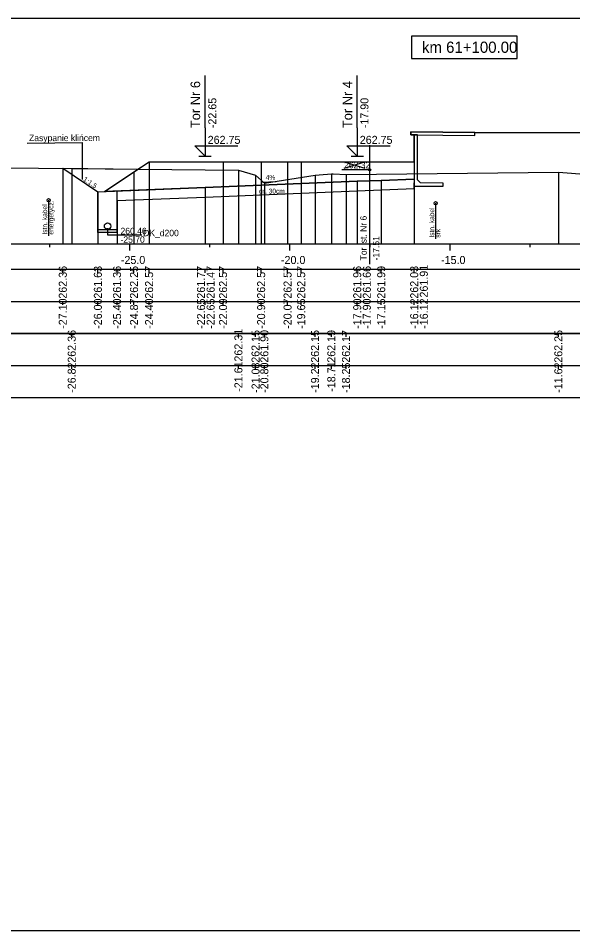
# Model space of a CAD drawing. Extents: x 6516023 to 6560129, y 5513077 to 5529206.
# Drawn here: x 6518986.93 to 6519004.24, y 5514451.16 to 5514479.66 of the extents above; entities that cross this region are included whole.
import ezdxf

# ---------------------------------------------------------------- set-up
doc = ezdxf.new("R2010")
doc.units = 0
for name, color, linetype in [('IR_default', 7, 'Continuous'), ('TOR_PRZEK_P-kable', 7, 'Continuous'), ('TOR_PRZEK_P-komponent', 7, 'Continuous'), ('TOR_PRZEK_P-odwodnienie', 7, 'Continuous'), ('TOR_PRZEK_P-opisy', 7, 'Continuous'), ('TOR_PRZEK_P-perony+elementy', 7, 'Continuous'), ('TOR_PRZEK_P-tabelka istniejace', 7, 'Continuous'), ('TOR_PRZEK_P-tabelka projektowane', 7, 'Continuous'), ('TOR_PRZEK_P-teren istniejacy', 7, 'Continuous'), ('TOR_PRZEK_P-tory istniejace', 7, 'Continuous'), ('TOR_PRZEK_P-tory projektowane', 7, 'Continuous'), ('TOR_PRZEK_P-uklad odniesienia', 7, 'Continuous'), ('TOR_PRZEK_P-warstwa ochronna I', 7, 'Continuous'), ('TOR_PRZEK_P-warstwa ochronna II', 7, 'Continuous'), ('TOR_RAMKI-ramka+tabelka 1', 7, 'Continuous')]:
    doc.layers.add(name, color=color, linetype=linetype)

msp = doc.modelspace()

# ---------------------------------------------------------------- linework, layer by layer
at = {"layer": 'IR_default'}
for points in [[(6518999.188, 5514476.113), (6518999.868, 5514476.106), (6519001.188, 5514476.093), (6519003.109, 5514476.093), (6519006.838, 5514476.093), (6519007.518, 5514476.1), (6519008.838, 5514476.113)], [(6518988.317, 5514474.97), (6518989.413, 5514474.239), (6518989.624, 5514474.247), (6518990.541, 5514474.858), (6518991.013, 5514475.173), (6518993.323, 5514475.173), (6518994.513, 5514475.173), (6518995.338, 5514475.173), (6518995.763, 5514475.173), (6518999.293, 5514475.173)]]:
    msp.add_lwpolyline(points, dxfattribs=at)
at = {"layer": 'TOR_PRZEK_P-kable'}
for p, q in [((6518987.876, 5514473.973), (6518987.876, 5514472.863)), ((6518999.963, 5514473.878), (6518999.963, 5514472.768))]:
    msp.add_line(p, q, dxfattribs=at)
for centre in [(6518987.876, 5514473.973), (6518999.963, 5514473.878)]:
    msp.add_circle(centre, 0.05, dxfattribs=at)
at = {"layer": 'TOR_PRZEK_P-komponent'}
msp.add_line((6518988.317, 5514474.97), (6518990.674, 5514474.947), dxfattribs=at)
msp.add_lwpolyline([(6518999.293, 5514474.634), (6518998.263, 5514474.593), (6518997.513, 5514474.563), (6518992.763, 5514474.373), (6518989.624, 5514474.247), (6518991.013, 5514475.173), (6518994.513, 5514475.173), (6518995.763, 5514475.173), (6518999.293, 5514475.173), (6518999.293, 5514474.634)], dxfattribs=at)
at = {"layer": 'TOR_PRZEK_P-odwodnienie'}
for p, q in [((6518989.417, 5514472.963), (6518989.413, 5514474.239)), ((6518990.017, 5514472.965), (6518990.013, 5514474.263)), ((6518990.017, 5514473.044), (6518989.417, 5514473.044)), ((6518990.017, 5514472.964), (6518989.417, 5514472.964))]:
    msp.add_line(p, q, dxfattribs=at)
msp.add_lwpolyline([(6518989.717, 5514473.064), (6518989.717, 5514472.891), (6518990.788, 5514472.891)], dxfattribs=at)
for centre, radius in [((6518989.717, 5514473.164), 0.1), ((6518989.717, 5514473.064), 0.03)]:
    msp.add_circle(centre, radius, dxfattribs=at)
at = {"layer": 'TOR_PRZEK_P-opisy'}
msp.add_line((6518988.938, 5514474.623), (6518988.938, 5514475.771), dxfattribs=at)
for points in [[(6518987.206, 5514475.759), (6518988.938, 5514475.771)], [(6518994.977, 5514474.542), (6518994.559, 5514474.523), (6518994.727, 5514474.551)]]:
    msp.add_lwpolyline(points, dxfattribs=at)
at = {"layer": 'TOR_PRZEK_P-perony+elementy'}
for points in [[(6519001.188, 5514476.093), (6518999.188, 5514476.113), (6518999.188, 5514476.013), (6519001.188, 5514475.993)], [(6518999.393, 5514474.612), (6518999.393, 5514476.011), (6518999.293, 5514476.012), (6518999.293, 5514474.412), (6519000.193, 5514474.412), (6519000.193, 5514474.502), (6518999.493, 5514474.513)]]:
    msp.add_lwpolyline(points, close=True, dxfattribs=at)
msp.add_lwpolyline([(6518999.293, 5514475.173), (6518999.293, 5514476.012), (6518999.188, 5514476.013), (6518999.188, 5514476.113), (6519001.188, 5514476.093), (6519003.109, 5514476.093), (6519006.838, 5514476.093), (6519008.838, 5514476.113), (6519008.838, 5514476.013), (6519008.733, 5514476.012), (6519008.733, 5514475.173)], dxfattribs=at)
at = {"layer": 'TOR_PRZEK_P-tabelka istniejace'}
for p, q in [((6518988.596, 5514469.706), (6518988.596, 5514469.806)), ((6518993.803, 5514469.706), (6518993.803, 5514469.806)), ((6518994.338, 5514469.706), (6518994.338, 5514469.806)), ((6518994.613, 5514469.706), (6518994.613, 5514469.806)), ((6518996.195, 5514469.706), (6518996.195, 5514469.806)), ((6518996.705, 5514469.706), (6518996.705, 5514469.806)), ((6518997.163, 5514469.706), (6518997.163, 5514469.806)), ((6519003.795, 5514469.706), (6519003.795, 5514469.806)), ((6518964.163, 5514468.806), (6519057.963, 5514468.806)), ((6518988.596, 5514468.706), (6518988.596, 5514468.806)), ((6518993.803, 5514468.706), (6518993.803, 5514468.806)), ((6518994.338, 5514468.706), (6518994.338, 5514468.806)), ((6518994.613, 5514468.706), (6518994.613, 5514468.806)), ((6518996.195, 5514468.706), (6518996.195, 5514468.806)), ((6518996.705, 5514468.706), (6518996.705, 5514468.806)), ((6518997.163, 5514468.706), (6518997.163, 5514468.806)), ((6519003.795, 5514468.706), (6519003.795, 5514468.806))]:
    msp.add_line(p, q, dxfattribs=at)
for points in [[(6518988.596, 5514474.968), (6518988.596, 5514472.806), (6518988.596, 5514472.676), (6518988.596, 5514472.606)], [(6518993.803, 5514474.915), (6518993.803, 5514472.806), (6518993.803, 5514472.676), (6518993.803, 5514472.606)], [(6518994.338, 5514474.759), (6518994.338, 5514472.806), (6518994.338, 5514472.676), (6518994.338, 5514472.606)], [(6518996.195, 5514474.76), (6518996.195, 5514472.806), (6518996.195, 5514472.676), (6518996.195, 5514472.606)], [(6518996.705, 5514474.798), (6518996.705, 5514472.806), (6518996.705, 5514472.676), (6518996.705, 5514472.606)], [(6518997.163, 5514474.776), (6518997.163, 5514472.806), (6518997.163, 5514472.676), (6518997.163, 5514472.606)], [(6519003.795, 5514474.852), (6519003.795, 5514472.806), (6519003.795, 5514472.676), (6519003.795, 5514472.606)], [(6518994.613, 5514474.506), (6518994.613, 5514472.806), (6518994.613, 5514472.676), (6518994.613, 5514472.606)]]:
    msp.add_lwpolyline(points, dxfattribs=at)
msp.add_lwpolyline([(6518964.163, 5514469.806), (6518964.163, 5514467.806), (6519057.963, 5514467.806), (6519057.963, 5514469.806)], close=True, dxfattribs=at)
at = {"layer": 'TOR_PRZEK_P-tabelka projektowane'}
for p, q in [((6518988.317, 5514471.706), (6518988.317, 5514471.806)), ((6518989.413, 5514471.706), (6518989.413, 5514471.806)), ((6518990.014, 5514471.706), (6518990.014, 5514471.806)), ((6518990.541, 5514471.706), (6518990.541, 5514471.806)), ((6518991.013, 5514471.706), (6518991.013, 5514471.806)), ((6518992.763, 5514471.706), (6518992.763, 5514471.806)), ((6518992.763, 5514471.706), (6518992.763, 5514471.806)), ((6518993.323, 5514471.706), (6518993.323, 5514471.806)), ((6518994.513, 5514471.706), (6518994.513, 5514471.806)), ((6518995.338, 5514471.706), (6518995.338, 5514471.806)), ((6518995.763, 5514471.706), (6518995.763, 5514471.806)), ((6518997.513, 5514471.706), (6518997.513, 5514471.806)), ((6518997.513, 5514471.706), (6518997.513, 5514471.806)), ((6518998.263, 5514471.706), (6518998.263, 5514471.806)), ((6518999.293, 5514471.706), (6518999.293, 5514471.806)), ((6518999.293, 5514471.706), (6518999.293, 5514471.806)), ((6518964.163, 5514470.806), (6519057.963, 5514470.806)), ((6518988.317, 5514470.706), (6518988.317, 5514470.806)), ((6518989.413, 5514470.706), (6518989.413, 5514470.806)), ((6518990.014, 5514470.706), (6518990.014, 5514470.806)), ((6518990.541, 5514470.706), (6518990.541, 5514470.806)), ((6518991.013, 5514470.706), (6518991.013, 5514470.806)), ((6518992.763, 5514470.706), (6518992.763, 5514470.806)), ((6518992.763, 5514470.706), (6518992.763, 5514470.806)), ((6518993.323, 5514470.706), (6518993.323, 5514470.806)), ((6518994.513, 5514470.706), (6518994.513, 5514470.806)), ((6518995.338, 5514470.706), (6518995.338, 5514470.806)), ((6518995.763, 5514470.706), (6518995.763, 5514470.806)), ((6518997.513, 5514470.706), (6518997.513, 5514470.806)), ((6518997.513, 5514470.706), (6518997.513, 5514470.806)), ((6518998.263, 5514470.706), (6518998.263, 5514470.806)), ((6518999.293, 5514470.706), (6518999.293, 5514470.806)), ((6518999.293, 5514470.706), (6518999.293, 5514470.806))]:
    msp.add_line(p, q, dxfattribs=at)
for points in [[(6518991.013, 5514475.173), (6518991.013, 5514472.806), (6518991.013, 5514472.676), (6518991.013, 5514472.606)], [(6518993.323, 5514475.173), (6518993.323, 5514472.806), (6518993.323, 5514472.676), (6518993.323, 5514472.606)], [(6518994.513, 5514475.173), (6518994.513, 5514472.806), (6518994.513, 5514472.676), (6518994.513, 5514472.606)], [(6518995.338, 5514475.173), (6518995.338, 5514472.806), (6518995.338, 5514472.676), (6518995.338, 5514472.606)], [(6518995.763, 5514475.173), (6518995.763, 5514472.806), (6518995.763, 5514472.676), (6518995.763, 5514472.606)], [(6518988.317, 5514474.97), (6518988.317, 5514472.806), (6518988.317, 5514472.676), (6518988.317, 5514472.606)], [(6518990.541, 5514474.858), (6518990.541, 5514472.806), (6518990.541, 5514472.676), (6518990.541, 5514472.606)], [(6518997.513, 5514474.563), (6518997.513, 5514472.806), (6518997.513, 5514472.676), (6518997.513, 5514472.606)], [(6518998.263, 5514474.593), (6518998.263, 5514472.806), (6518998.263, 5514472.676), (6518998.263, 5514472.606)], [(6518999.293, 5514474.634), (6518999.293, 5514472.806), (6518999.293, 5514472.676), (6518999.293, 5514472.606)], [(6518999.293, 5514474.512), (6518999.293, 5514472.806), (6518999.293, 5514472.676), (6518999.293, 5514472.606)], [(6518989.413, 5514474.239), (6518989.413, 5514472.806), (6518989.413, 5514472.676), (6518989.413, 5514472.606)], [(6518992.763, 5514474.373), (6518992.763, 5514472.806), (6518992.763, 5514472.676), (6518992.763, 5514472.606)], [(6518997.513, 5514474.263), (6518997.513, 5514472.806), (6518997.513, 5514472.676), (6518997.513, 5514472.606)], [(6518990.014, 5514473.963), (6518990.014, 5514472.806), (6518990.014, 5514472.676), (6518990.014, 5514472.606)], [(6518992.763, 5514474.073), (6518992.763, 5514472.806), (6518992.763, 5514472.676), (6518992.763, 5514472.606)]]:
    msp.add_lwpolyline(points, dxfattribs=at)
msp.add_lwpolyline([(6518964.163, 5514471.806), (6518964.163, 5514469.806), (6519057.963, 5514469.806), (6519057.963, 5514471.806)], close=True, dxfattribs=at)
at = {"layer": 'TOR_PRZEK_P-teren istniejacy'}
msp.add_lwpolyline([(6518986.518, 5514474.981), (6518988.596, 5514474.968), (6518993.803, 5514474.915), (6518994.338, 5514474.759), (6518994.613, 5514474.506), (6518996.195, 5514474.76), (6518996.325, 5514474.762), (6518996.705, 5514474.798), (6518996.764, 5514474.796), (6518997.163, 5514474.776), (6519003.795, 5514474.852), (6519004.733, 5514474.778)], dxfattribs=at)
at = {"layer": 'TOR_PRZEK_P-tory istniejace'}
for p, q in [((6518997.902, 5514475.697), (6518997.902, 5514471.977)), ((6518997.103, 5514474.969), (6518997.754, 5514475.172)), ((6518997.103, 5514475.172), (6518997.754, 5514474.969)), ((6518997.903, 5514474.922), (6518997.037, 5514474.922))]:
    msp.add_line(p, q, dxfattribs=at)
msp.add_circle((6518997.903, 5514474.922), 0.035, dxfattribs=at)
at = {"layer": 'TOR_PRZEK_P-tory projektowane'}
for p, q in [((6518992.763, 5514476.231), (6518992.763, 5514477.863)), ((6518997.513, 5514476.231), (6518997.513, 5514477.863)), ((6518992.763, 5514476.231), (6518992.763, 5514475.353)), ((6518997.513, 5514476.231), (6518997.513, 5514475.353)), ((6518992.763, 5514475.353), (6518992.444, 5514475.672)), ((6518992.444, 5514475.672), (6518993.788, 5514475.672)), ((6518997.513, 5514475.353), (6518997.194, 5514475.672)), ((6518997.194, 5514475.672), (6518998.538, 5514475.672)), ((6518992.571, 5514475.353), (6518992.955, 5514475.353)), ((6518997.321, 5514475.353), (6518997.705, 5514475.353))]:
    msp.add_line(p, q, dxfattribs=at)
at = {"layer": 'TOR_PRZEK_P-uklad odniesienia'}
for p, q in [((6518967.963, 5514472.606), (6519057.963, 5514472.606)), ((6518987.913, 5514472.506), (6518987.913, 5514472.606)), ((6518990.413, 5514472.406), (6518990.413, 5514472.606)), ((6518992.913, 5514472.506), (6518992.913, 5514472.606)), ((6518995.413, 5514472.406), (6518995.413, 5514472.606)), ((6518997.913, 5514472.506), (6518997.913, 5514472.606)), ((6519000.413, 5514472.406), (6519000.413, 5514472.606)), ((6519002.913, 5514472.506), (6519002.913, 5514472.606))]:
    msp.add_line(p, q, dxfattribs=at)
msp.add_lwpolyline([(6519002.508, 5514479.101), (6518999.208, 5514479.101), (6518999.208, 5514478.401), (6519002.508, 5514478.401)], close=True, dxfattribs=at)
at = {"layer": 'TOR_PRZEK_P-warstwa ochronna I'}
msp.add_lwpolyline([(6518990.014, 5514473.963), (6518992.763, 5514474.073), (6518997.513, 5514474.263), (6518999.293, 5514474.334), (6518999.293, 5514474.512)], dxfattribs=at)
at = {"layer": 'TOR_PRZEK_P-warstwa ochronna II'}
msp.add_lwpolyline([(6518988.317, 5514474.97), (6518989.413, 5514474.239), (6518992.763, 5514474.373), (6518997.513, 5514474.563), (6518998.263, 5514474.593), (6518999.293, 5514474.634)], dxfattribs=at)
at = {"layer": 'TOR_RAMKI-ramka+tabelka 1'}
msp.add_lwpolyline([(6518814.513, 5514479.656), (6519062.013, 5514479.656), (6519062.013, 5514451.156), (6518814.513, 5514451.156)], close=True, dxfattribs=at)

# ---------------------------------------------------------------- texts
at = {"layer": 'TOR_PRZEK_P-kable'}
for s, height, p in [('energetycz.', 0.14999, (6518988.025, 5514472.899)), ('Istn. kabel', 0.14999, (6518987.83, 5514472.899)), ('Istn. kabel', 0.14999, (6518999.918, 5514472.804)), ('srk', 0.15, (6519000.112, 5514472.804))]:
    msp.add_text(s, height=height, rotation=90.0511, dxfattribs=at).set_placement(p)
at = {"layer": 'TOR_PRZEK_P-odwodnienie'}
for s, p in [('260.46', (6518990.12, 5514472.911)), ('DK_d200', (6518990.826, 5514472.849)), ('-25.70', (6518990.12, 5514472.646))]:
    msp.add_text(s, height=0.2, rotation=360, dxfattribs=at).set_placement(p)
at = {"layer": 'TOR_PRZEK_P-opisy'}
for s, height, rotation, p in [('Zasypanie klińcem', 0.2, 0.0511, (6518987.263, 5514475.818)), ('4%', 0.15, 0.1515, (6518994.654, 5514474.607)), ('1:1,5', 0.15, 325.9299, (6518988.94, 5514474.591))]:
    msp.add_text(s, height=height, rotation=rotation, dxfattribs=at).set_placement(p)
at = {"layer": 'TOR_PRZEK_P-tabelka istniejace'}
for s, p in [('262.36', (6518988.721, 5514468.898)), ('262.31', (6518993.928, 5514468.933)), ('262.15', (6518994.463, 5514468.897)), ('261.90', (6518994.738, 5514468.898)), ('262.15', (6518996.32, 5514468.897)), ('262.19', (6518996.83, 5514468.898)), ('262.17', (6518997.288, 5514468.898)), ('262.25', (6519003.92, 5514468.897)), ('-26.82', (6518988.721, 5514467.956)), ('-21.61', (6518993.928, 5514467.989)), ('-21.08', (6518994.463, 5514467.954)), ('-20.80', (6518994.738, 5514467.955)), ('-19.22', (6518996.32, 5514467.956)), ('-18.71', (6518996.83, 5514467.989)), ('-18.25', (6518997.288, 5514467.953)), ('-11.62', (6519003.92, 5514467.956))]:
    msp.add_text(s, height=0.25, rotation=90, dxfattribs=at).set_placement(p)
at = {"layer": 'TOR_PRZEK_P-tabelka projektowane'}
for s, p in [('262.36', (6518988.442, 5514470.898)), ('261.63', (6518989.538, 5514470.898)), ('261.36', (6518990.136, 5514470.898)), ('262.25', (6518990.666, 5514470.897)), ('262.57', (6518991.138, 5514470.898)), ('261.77', (6518992.759, 5514470.898)), ('261.47', (6518993.059, 5514470.898)), ('262.57', (6518993.448, 5514470.898)), ('262.57', (6518994.638, 5514470.898)), ('262.57', (6518995.463, 5514470.898)), ('262.57', (6518995.888, 5514470.898)), ('261.96', (6518997.638, 5514470.898)), ('261.66', (6518997.938, 5514470.898)), ('261.99', (6518998.388, 5514470.898)), ('262.03', (6518999.418, 5514470.898)), ('261.91', (6518999.718, 5514470.933)), ('-27.10', (6518988.442, 5514469.955)), ('-26.00', (6518989.538, 5514469.955)), ('-25.40', (6518990.136, 5514469.955)), ('-24.87', (6518990.666, 5514469.955)), ('-24.40', (6518991.138, 5514469.955)), ('-22.65', (6518992.759, 5514469.953)), ('-22.65', (6518993.059, 5514469.953)), ('-22.09', (6518993.448, 5514469.955)), ('-20.90', (6518994.638, 5514469.955)), ('-20.07', (6518995.463, 5514469.955)), ('-19.65', (6518995.888, 5514469.953)), ('-17.90', (6518997.638, 5514469.955)), ('-17.90', (6518997.938, 5514469.955)), ('-17.15', (6518998.388, 5514469.953)), ('-16.12', (6518999.418, 5514469.956)), ('-16.12', (6518999.718, 5514469.956))]:
    msp.add_text(s, height=0.25, rotation=90, dxfattribs=at).set_placement(p)
at = {"layer": 'TOR_PRZEK_P-tory istniejace'}
msp.add_text('262.32', height=0.2, dxfattribs=at).set_placement((6518997.103, 5514474.972))
for s, rotation, p in [('Tor ist. Nr 6', 90.0511, (6518997.809, 5514472.092)), ('-17.51', 90, (6518998.203, 5514472.092))]:
    msp.add_text(s, height=0.2, rotation=rotation, dxfattribs=at).set_placement(p)
at = {"layer": 'TOR_PRZEK_P-tory projektowane'}
for s, height, p in [('Tor Nr 6', 0.3, (6518992.608, 5514476.225)), ('Tor Nr 4', 0.3, (6518997.358, 5514476.225)), ('-22.65', 0.25, (6518993.113, 5514476.223)), ('-17.90', 0.25, (6518997.863, 5514476.223))]:
    msp.add_text(s, height=height, rotation=90, dxfattribs=at).set_placement(p)
for p in [(6518992.843, 5514475.733), (6518997.593, 5514475.733)]:
    msp.add_text('262.75', height=0.25, dxfattribs=at).set_placement(p)
at = {"layer": 'TOR_PRZEK_P-uklad odniesienia'}
for s, height, p in [('km 61+100.00', 0.35, (6518999.536, 5514478.576)), ('-25.0', 0.25, (6518990.132, 5514471.981)), ('-20.0', 0.25, (6518995.132, 5514471.981)), ('-15.0', 0.25, (6519000.132, 5514471.981))]:
    msp.add_text(s, height=height, dxfattribs=at).set_placement(p)
at = {"layer": 'TOR_PRZEK_P-warstwa ochronna I'}
msp.add_text('gr. 30cm', height=0.15, dxfattribs=at).set_placement((6518994.447, 5514474.182))

doc.saveas('drawing.dxf')
